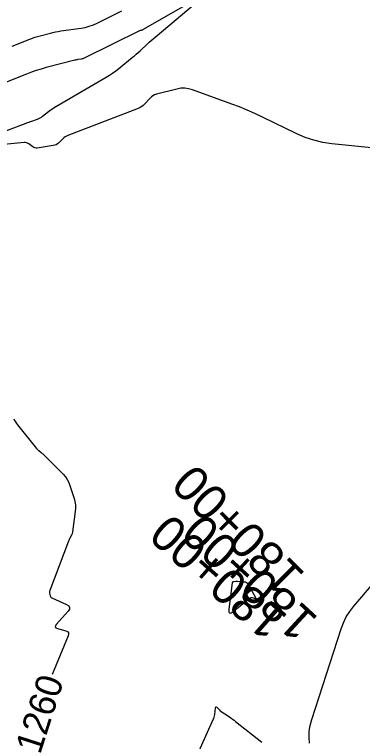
# Model space of a CAD drawing. Extents: x 658976 to 668726, y 639543 to 647196.
# Drawn here: x 662034.3 to 662113.3, y 643105.7 to 643270.8 of the extents above; entities that cross this region are included whole.
import ezdxf

# ---------------------------------------------------------------- set-up
doc = ezdxf.new("R2010")
doc.units = 0
for name, color, linetype in [('Ex_Contour Labels', 7, 'Continuous'), ('Ex_Major Contours', 7, 'Continuous'), ('Ex_Minor Contours', 7, 'Continuous'), ('R_Ramp 15 Degree_Min Ls', 7, 'Continuous'), ('R_Ramp 20 Degree Des Ls Annot', 7, 'Continuous'), ('R_Ramp 20 Degree Existing Ramp', 7, 'Continuous')]:
    doc.layers.add(name, color=color, linetype=linetype)

msp = doc.modelspace()

# ---------------------------------------------------------------- linework, layer by layer
at = {"layer": 'Ex_Major Contours'}
msp.add_lwpolyline([(662034.12, 643178.99), (662034.31, 643178.62), (662034.53, 643178.26), (662034.76, 643177.91), (662035.01, 643177.58), (662039.28, 643172.26), (662039.4, 643172.13), (662039.52, 643172), (662039.64, 643171.88), (662039.78, 643171.77), (662040.32, 643171.34), (662040.46, 643171.23), (662040.59, 643171.12), (662040.72, 643171), (662040.85, 643170.88), (662045.34, 643166.38), (662045.85, 643165.81), (662046.27, 643165.2), (662046.62, 643164.54), (662046.89, 643163.83), (662047.81, 643160.91), (662048, 643160.18), (662048.11, 643159.44), (662048.13, 643158.69), (662048.07, 643157.93), (662047.46, 643153.3), (662047.43, 643153.11), (662047.37, 643152.93), (662047.31, 643152.75), (662047.22, 643152.58), (662046.84, 643151.89), (662046.75, 643151.72), (662046.67, 643151.54), (662046.59, 643151.37), (662046.52, 643151.19), (662042.28, 643140), (662042.23, 643139.85), (662042.21, 643139.69), (662042.21, 643139.54), (662042.24, 643139.38), (662042.41, 643138.75), (662042.46, 643138.6), (662042.54, 643138.48), (662042.65, 643138.38), (662042.79, 643138.3), (662046.12, 643136.82), (662046.59, 643136.52), (662046.8, 643136.17), (662046.75, 643135.76), (662046.44, 643135.29), (662043.79, 643132.35), (662043.57, 643132.02), (662043.54, 643131.75), (662043.71, 643131.53), (662044.07, 643131.37), (662045.92, 643130.84), (662046.3, 643130.67), (662046.52, 643130.42), (662046.58, 643130.1), (662046.48, 643129.69), (662042.87, 643120.95)], dxfattribs=at)
at = {"layer": 'Ex_Minor Contours'}
for points in [[(662024.81, 643241.6), (662036.97, 643246.11), (662037.28, 643246.23), (662037.6, 643246.34), (662037.92, 643246.46), (662038.24, 643246.57), (662039.51, 643247.02), (662039.82, 643247.15), (662040.12, 643247.3), (662040.4, 643247.47), (662040.67, 643247.67), (662042, 643248.77), (662042.31, 643249.02), (662042.64, 643249.25), (662042.97, 643249.47), (662043.31, 643249.68), (662055.12, 643256.57), (662055.86, 643257.02), (662056.57, 643257.49), (662057.27, 643257.99), (662057.94, 643258.52), (662061.06, 643261.07), (662061.5, 643261.43), (662061.94, 643261.8), (662062.37, 643262.18), (662062.79, 643262.57), (662064.47, 643264.13), (662064.89, 643264.52), (662065.32, 643264.91), (662065.75, 643265.28), (662066.19, 643265.66), (662078.19, 643275.79)], [(662078.31, 643275.96), (662063.36, 643267.28), (662063.32, 643267.26), (662063.28, 643267.24), (662063.24, 643267.23), (662063.2, 643267.22), (662063.01, 643267.19), (662062.97, 643267.18), (662062.93, 643267.17), (662062.88, 643267.16), (662062.84, 643267.14), (662050.14, 643260.87), (662049.97, 643260.79), (662049.8, 643260.73), (662049.62, 643260.69), (662049.44, 643260.65), (662048.7, 643260.55), (662048.52, 643260.52), (662048.34, 643260.49), (662048.16, 643260.45), (662047.98, 643260.41), (662041.5, 643258.72), (662040.36, 643258.41), (662039.24, 643258.06), (662038.12, 643257.68), (662037.02, 643257.26), (662029.15, 643254.15)], [(662033.74, 643263.62), (662037.79, 643265.22), (662038.35, 643265.43), (662038.93, 643265.63), (662039.5, 643265.81), (662040.09, 643265.97), (662042.43, 643266.58), (662043.02, 643266.72), (662043.61, 643266.85), (662044.2, 643266.96), (662044.8, 643267.05), (662049.4, 643267.69), (662050.35, 643267.87), (662051.28, 643268.11), (662052.19, 643268.43), (662053.08, 643268.83), (662058.69, 643271.6)], [(662116.07, 643240.41), (662106.29, 643241.44), (662104.25, 643241.75), (662102.25, 643242.22), (662100.3, 643242.87), (662098.41, 643243.7), (662090.57, 643247.51), (662088.86, 643248.32), (662087.13, 643249.07), (662085.38, 643249.79), (662083.61, 643250.46), (662074.71, 643253.69), (662073.82, 643253.94), (662072.93, 643254.05), (662072.03, 643254.03), (662071.12, 643253.86), (662066.53, 643252.67), (662066.11, 643252.53), (662065.73, 643252.34), (662065.37, 643252.09), (662065.06, 643251.79), (662063.84, 643250.46), (662063.53, 643250.15), (662063.18, 643249.89), (662062.81, 643249.66), (662062.4, 643249.48), (662046.39, 643243.31), (662046.08, 643243.18), (662045.79, 643243.01), (662045.51, 643242.81), (662045.26, 643242.58), (662044.27, 643241.61), (662044.02, 643241.39), (662043.73, 643241.22), (662043.43, 643241.1), (662043.1, 643241.02), (662039.47, 643240.47), (662039.19, 643240.45), (662038.93, 643240.49), (662038.67, 643240.58), (662038.43, 643240.73), (662037.51, 643241.42), (662037.27, 643241.57), (662037.01, 643241.67), (662036.75, 643241.71), (662036.47, 643241.71), (662025.04, 643240.6)], [(662101.28, 643105.33), (662101.17, 643106.69), (662101.21, 643108.03), (662101.4, 643109.36), (662101.75, 643110.68), (662108.42, 643131.29), (662108.95, 643132.68), (662109.6, 643134), (662110.38, 643135.24), (662111.29, 643136.42), (662115.82, 643141.69)], [(662075.52, 643102.07), (662079.42, 643110.68), (662079.53, 643110.96), (662079.63, 643111.25), (662079.7, 643111.55), (662079.75, 643111.85), (662079.94, 643113.38), (662079.97, 643113.5), (662080.02, 643113.56), (662080.1, 643113.55), (662080.2, 643113.48), (662080.86, 643112.88), (662080.87, 643112.87), (662080.88, 643112.86), (662080.89, 643112.84), (662080.89, 643112.83), (662080.92, 643112.76), (662080.92, 643112.74), (662080.93, 643112.73), (662080.94, 643112.71), (662080.96, 643112.7), (662083.07, 643111.29), (662083.43, 643111.05), (662083.78, 643110.8), (662084.12, 643110.54), (662084.46, 643110.28), (662090.44, 643105.55)]]:
    msp.add_lwpolyline(points, dxfattribs=at)
msp.add_lwpolyline([(662083.83, 643141.9), (662083.88, 643141.98), (662083.96, 643142.03), (662084.06, 643142.05), (662084.51, 643142.09), (662084.62, 643142.1), (662084.73, 643142.1), (662084.84, 643142.1), (662084.95, 643142.1), (662086.46, 643141.99), (662086.73, 643141.95), (662086.96, 643141.84), (662087.16, 643141.67), (662087.32, 643141.45), (662089.11, 643138.27), (662089.16, 643138.15), (662089.15, 643138.09), (662089.09, 643138.07), (662088.97, 643138.1), (662088.28, 643138.34), (662088.18, 643138.36), (662088.07, 643138.36), (662087.97, 643138.33), (662087.88, 643138.28), (662087.5, 643137.99), (662087.41, 643137.92), (662087.32, 643137.85), (662087.22, 643137.78), (662087.13, 643137.71), (662083.96, 643135.13), (662083.48, 643134.82), (662083.17, 643134.81), (662083.02, 643135.08), (662083.03, 643135.65), (662083.81, 643141.81)], close=True, dxfattribs=at)

# ---------------------------------------------------------------- texts
at = {"layer": 'Ex_Contour Labels'}
msp.add_text('1260', height=6, rotation=72.1784, dxfattribs=at).set_placement((662040.1, 643102.59))
at = {"layer": 'R_Ramp 15 Degree_Min Ls'}
msp.add_text('180+00', height=8, rotation=134.88, dxfattribs=at).set_placement((662100.53, 643143.69))
at = {"layer": 'R_Ramp 20 Degree Des Ls Annot'}
msp.add_text('180+00', height=8, rotation=138.6554, dxfattribs=at).set_placement((662096.67, 643134.06))
at = {"layer": 'R_Ramp 20 Degree Existing Ramp'}
msp.add_text('180+00', height=8, rotation=137.3993, dxfattribs=at).set_placement((662103.52, 643133.64))

doc.saveas('drawing.dxf')
